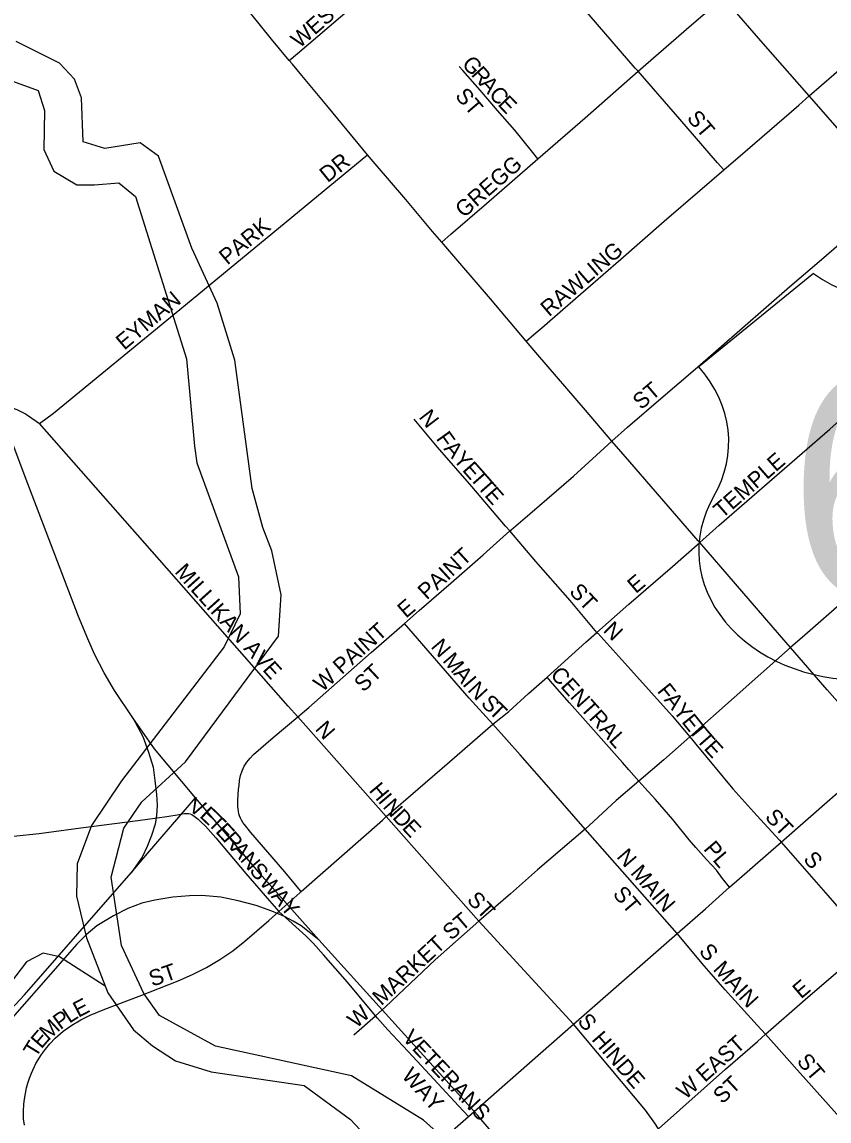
# Model space of a CAD drawing. Extents: x -51392 to 1635000, y 156707 to 696232.
# Drawn here: x 136623 to 139153, y 485938 to 489385 of the extents above; entities that cross this region are included whole.
import ezdxf

# ---------------------------------------------------------------- set-up
doc = ezdxf.new("R2010")
doc.units = 0
for name, color, linetype in [('GM_X_City_Street', 7, 'Continuous'), ('GM_X_City_Street_Text', 7, 'Continuous'), ('GM_X_Major_River', 7, 'Continuous'), ('GM_X_Minor_River', 7, 'Continuous'), ('GM_X_Rail_Line', 7, 'Continuous'), ('GM_X_State_Route', 7, 'Continuous'), ('GM_X_US_Route', 7, 'Continuous'), ('GM_X_US_Shield', 7, 'Continuous')]:
    doc.layers.add(name, color=color, linetype=linetype)

msp = doc.modelspace()

# ---------------------------------------------------------------- linework, layer by layer
at = {"layer": 'GM_X_City_Street'}
for points in [[(137460.9, 489264.5), (137486.4, 489286.4), (137685, 489456.7), (137766.6, 489526.9)], [(138554.9, 489230.4), (138546, 489240.6), (138309.2, 489515)], [(138554.9, 489230.4), (138722, 489376.2), (138821.3, 489462.1)], [(139091.4, 489153.1), (138947.1, 489317.6), (138828.4, 489453.7), (138821.3, 489462.1)], [(139091.4, 489153.1), (139206.7, 489253.8), (139390.1, 489412.2)], [(138240.1, 488955.6), (138220, 488980.6), (138168, 489045.3), (138113.7, 489107.9), (138059.6, 489170.8), (138005, 489233.1), (137993.8, 489245.4)], [(138240.1, 488955.6), (138388.8, 489084.9), (138554.9, 489230.4)], [(138823.2, 488921), (138804, 488943.2), (138685.9, 489079.8), (138554.9, 489230.4)], [(138823.2, 488921), (138897.4, 488985), (139058.6, 489124.3), (139091.4, 489153.1)], [(139363.4, 488843), (139282, 488935.3), (139091.4, 489153.1)], [(137117.7, 488483.6), (137409.1, 488723.4), (137689.8, 488954.7), (137706.4, 488968.4)], [(137939.1, 488694.6), (137968, 488719.5), (138079.6, 488816.1), (138240.1, 488955.6)], [(138204.1, 488384.2), (138228.3, 488405.1), (138252.6, 488426.1), (138318.6, 488483.2), (138389.8, 488544.7), (138500.9, 488641.5), (138636.9, 488760), (138748.7, 488856.2), (138823.2, 488921)], [(138472.8, 488070.6), (138521.9, 488114.7), (138633.8, 488210.6), (138733.5, 488296.1), (139030.1, 488555.5), (139130.2, 488640.4), (139254.6, 488747.6), (139363.4, 488843)], [(138748, 487752.8), (138809.4, 487807), (139155.6, 488108.3), (139248.1, 488190.9), (139339, 488271.9), (139636, 488528.5)], [(136678.1, 488126.2), (136721.9, 488158), (137117.7, 488483.6)], [(136498.6, 488197.4), (136592.2, 488174.5), (136606.4, 488169.5), (136615.2, 488165.5), (136623.8, 488161.3), (136633.4, 488155.8), (136643.1, 488149.8), (136678.1, 488126.2)], [(138152.2, 487788.5), (138138.7, 487804.1), (138032.9, 487928), (137926.1, 488051.2), (137853, 488138.8)], [(137488, 487205.5), (137457.7, 487239.3), (137076.5, 487672), (136678.1, 488126.2)], [(138152.2, 487788.5), (138157.1, 487792.6), (138215.1, 487842.5), (138351.7, 487960.8), (138472.8, 488070.6)], [(137822, 487498.5), (137868.7, 487538.9), (137968.4, 487626.4), (138068.5, 487713.5), (138152.2, 487788.5)], [(138425.8, 487470.6), (138341.4, 487570), (138234.3, 487693.1), (138152.2, 487788.5)], [(138425.8, 487470.6), (138525.8, 487559), (138662.1, 487676.8), (138748, 487752.8)], [(137488, 487205.5), (137522.7, 487234.6), (137718.2, 487407.1), (137822, 487498.5)], [(138099.6, 487183.1), (138025.3, 487264.6), (137822, 487498.5)], [(138269.1, 487330.2), (138390.6, 487439.5), (138425.8, 487470.6)], [(138425.8, 487470.6), (138428.1, 487468), (138531.8, 487353.3), (138661.1, 487208.3), (138716.9, 487143.2)], [(138099.6, 487183.1), (138149.1, 487222.3), (138211.4, 487278.3), (138269.1, 487330.2)], [(138556.9, 487004), (138525.3, 487039.3), (138505.3, 487062), (138339.5, 487249.7), (138286.3, 487310.4), (138269.1, 487330.2)], [(137498.5, 486657.7), (137496.3, 486660.3), (137447, 486719.3), (137340.1, 486842.4), (137320.1, 486867.8), (137315.5, 486874.4), (137311.6, 486881), (137308.2, 486888.1), (137305.3, 486894.9), (137303, 486901.6), (137301.8, 486909.5), (137299.9, 486924.5), (137299.7, 486943), (137300.7, 486960.8), (137301.8, 486978.6), (137303.4, 486990.6), (137305.1, 487005.8), (137308.3, 487021.2), (137313, 487036.3), (137319.5, 487050.5), (137327.8, 487063.6), (137337.8, 487075.7), (137349.1, 487087), (137410.4, 487140.4), (137488, 487205.5)], [(137765.2, 486892.5), (137504.4, 487187), (137488, 487205.5)], [(137765.2, 486892.5), (137963.4, 487064.6), (138099.6, 487183.1)], [(138388.6, 486853.7), (138282.1, 486975.1), (138184.8, 487086.2), (138099.6, 487183.1)], [(138716.9, 487143.2), (138735.8, 487120.3), (138851.8, 486979.7), (138927.3, 486896.4), (138997.7, 486818.4), (139003.1, 486812.4)], [(138841.5, 486670.9), (138819.9, 486698.7), (138800.1, 486724.2), (138769.2, 486758.1), (138736.1, 486796), (138715.1, 486819.6), (138663.5, 486883.9), (138609.1, 486946), (138576.1, 486982.7), (138556.9, 487004)], [(136375.7, 486887), (136437.7, 486857.8), (136468.1, 486846.4), (136499.2, 486837.5), (136531, 486832.1), (136563.3, 486830.1), (136595.7, 486830.9), (136676.9, 486840.1), (136807.2, 486857.3), (136986.3, 486880.7), (137077.1, 486893.2)], [(137077.1, 486893.2), (137083.7, 486894.1), (137109.2, 486898.3), (137125.4, 486901.1), (137132.8, 486902.3), (137137.3, 486902.7), (137144.8, 486902.4)], [(137144.8, 486902.4), (137149.9, 486901.3), (137155.3, 486899.1), (137162.9, 486894.2), (137175.3, 486884.7), (137183.6, 486876.5), (137198, 486862.2), (137230.3, 486826.1), (137324.4, 486714.6), (137399, 486628.8), (137428.4, 486595)], [(137498.5, 486657.7), (137752.8, 486881.8), (137765.2, 486892.5)], [(138054.8, 486564.6), (137820.4, 486830.4), (137765.2, 486892.5)], [(138676.8, 486525.9), (138388.6, 486853.7)], [(139003.1, 486812.4), (139149.5, 486645.7), (139280.9, 486494)], [(137428.4, 486595), (137494.4, 486653.8), (137498.5, 486657.7)], [(136630.4, 485924.7), (136628, 485944.9), (136627.2, 485967.5), (136628.7, 485991.2), (136630.8, 486005.9), (136633.3, 486024.1), (136636.7, 486041.5), (136640.9, 486056.7), (136646, 486072.1), (136652.1, 486088.1), (136666.3, 486118.2), (136683.5, 486146.8), (136696.5, 486163), (136710.5, 486179.5), (136726.6, 486197.4), (136751.7, 486219.3), (136778.7, 486238.8), (136807.3, 486255.5), (136837, 486270), (136882.7, 486289.1), (136990.6, 486329.8), (137112.6, 486377.9), (137157, 486397.8), (137201.1, 486419.6), (137243.2, 486444.5), (137283.5, 486472), (137322, 486502.3), (137396.3, 486566.5), (137428.4, 486595)], [(137731.7, 486268.2), (137643.5, 486373.2), (137568.6, 486459.4), (137535.6, 486495.4), (137512.3, 486518.2), (137428.4, 486595)], [(137731.7, 486268.2), (137762.5, 486295.6), (137918.6, 486443.3), (138054.8, 486564.6)], [(138954.1, 486209.8), (138928.3, 486238.4), (138827.8, 486349.3), (138762.3, 486424.9), (138676.8, 486525.9)], [(138954.1, 486209.8), (139078.4, 486318.6), (139152.7, 486383.1), (139240.1, 486457.5), (139280.9, 486494)], [(137663.7, 486207.9), (137731.7, 486268.2)], [(138022.4, 485951.8), (137991.8, 485985.1), (137914.7, 486069.3), (137847.9, 486140.7), (137769.8, 486223.9), (137737.9, 486260.9), (137731.7, 486268.2)], [(138618.9, 485913.2), (138607.3, 485931.2), (138577.9, 485971.5), (138352.4, 486241.3)], [(138618.9, 485913.2), (138829.3, 486100.6), (138928.8, 486187.7), (138954.1, 486209.8)], [(139483.7, 485615.1), (139481, 485618.1), (139296.3, 485826.7), (139187.6, 485949.3), (139045.6, 486108.2), (139005.1, 486152.3), (138954.1, 486209.8)]]:
    msp.add_lwpolyline(points, dxfattribs=at)
at = {"layer": 'GM_X_Major_River'}
for points in [[(138344, 485528), (137881.4, 485940.1), (137655.8, 486079.1), (137229.9, 486172.6), (137054.2, 486269.3), (137004.5, 486337.5), (136935, 486488), (136901.9, 486702.5), (136942.5, 486856.7), (136998.8, 486938.6), (137135.4, 487064.4), (137427.1, 487458.3), (137435.6, 487588.5), (137406.2, 487726.8), (137378.4, 487799), (137344.9, 487921.3), (137290.5, 488324.2), (137235.2, 488502.7), (137155.8, 488675.3), (137050.9, 488964.2), (136993, 489006.4), (136882.9, 488988.7), (136814.9, 489009), (136809.5, 489147.3), (136787.7, 489205.4), (136739.9, 489255.7), (136604.1, 489324.2)], [(136451.7, 489250.5), (136673.5, 489169.7), (136693.2, 489107.5), (136690.8, 488985.3), (136722.5, 488917.1), (136794.4, 488874.8), (136850.4, 488874.6), (136926.5, 488880.4), (136978.3, 488838.2), (137138.4, 488328.7), (137163.3, 488054.2), (137171.1, 488002), (137301.8, 487645), (137307.3, 487528.8), (137256.9, 487424.7), (136935.1, 487005), (136840.5, 486865), (136796, 486744.9), (136793.5, 486642.7), (136825, 486512.4), (136892.4, 486339.9), (136972, 486223.4), (137031.8, 486173.2), (137103.7, 486126.9), (137215.6, 486092.4), (137507.6, 486049.5), (137653.2, 485942.8), (137776.8, 485810.2)]]:
    msp.add_lwpolyline(points, dxfattribs=at)
at = {"layer": 'GM_X_Minor_River'}
msp.add_lwpolyline([(136884, 486360.8), (136740.8, 486452.6), (136688.8, 486464.8), (136636.6, 486436.9), (136409.3, 486139), (136214.8, 486037.5), (136008.5, 485972), (135814.1, 485902.4)], dxfattribs=at)
at = {"layer": 'GM_X_Rail_Line'}
for points in [[(136970.8, 487202.2), (136912.6, 487288.6), (136880.1, 487343.6), (136850.2, 487402), (136829.1, 487450.4), (136799.7, 487520.2), (136632.3, 487957.9), (136522.9, 488249.5), (136479.8, 488361.8), (136439, 488456.1), (136405.7, 488518.4), (136367.8, 488582.7), (136328.6, 488637), (136285.4, 488691.9), (136253.7, 488732.3), (135988.8, 488988.4), (135798.3, 489170.7), (135686.6, 489276.3), (135631.5, 489325.8), (135587.1, 489362.7), (135539.5, 489398.2)], [(136970.8, 487202.2), (137001.4, 487143.9), (137019.9, 487095.3), (137033.6, 487047.3), (137038.9, 487005.9), (137044.2, 486962.1), (137046.3, 486928.7), (137044.8, 486895.8), (137040.5, 486868.5), (137028.8, 486833.4), (137015.4, 486798.9), (136999.4, 486765.9), (136965.5, 486716.8)], [(137166.4, 486951.7), (137038.6, 487104.8), (136970.8, 487202.2)], [(136965.5, 486716.8), (137016.5, 486776.8), (137166.4, 486951.7)], [(137553.5, 486506.3), (137375.9, 486705.5), (137166.4, 486951.7)], [(136200.9, 485907), (136369.5, 486053.5), (136630.8, 486333.4), (136965.5, 486716.8)], [(137553.5, 486506.3), (137498.1, 486550.4), (137473.5, 486564.9), (137445.8, 486579), (137405.8, 486596.4), (137356.7, 486613.4), (137300.9, 486628.6), (137245.8, 486640.2), (137186.7, 486645), (137147.8, 486644), (137095.9, 486639.5), (137039.7, 486630.9), (136998.9, 486621.4), (136954.4, 486604.3), (136909.7, 486581), (136857.6, 486549.8), (136824.1, 486521.6), (136794.2, 486492.5), (136410.6, 486056.8), (136200.9, 485907)], [(138050.8, 485956.3), (137553.5, 486506.3)], [(138319.5, 485667.7), (138273.8, 485706.9), (138228.6, 485751.7), (138166.5, 485821), (138050.8, 485956.3)]]:
    msp.add_lwpolyline(points, dxfattribs=at)
at = {"layer": 'GM_X_State_Route'}
for points in [[(137471, 489252.4), (137460.9, 489264.5), (137405.5, 489331.2), (137241.5, 489536), (137229.9, 489550.4), (137138.9, 489663.9), (137039.6, 489794.6), (137008.2, 489837), (136913, 489965.8), (136909.7, 489970.4), (136792, 490134.1), (136759.7, 490178.6), (136670, 490296.2), (136570.4, 490433.8)], [(139322.3, 487092.9), (139147.9, 487290.4), (139033, 487423), (138998.5, 487462.7), (138860.2, 487623), (138748, 487752.8), (138743.5, 487757.9), (138528.6, 488005.6), (138472.8, 488070.6), (138389.7, 488167.2), (138240.2, 488341.4), (138204.1, 488384.2), (138092.2, 488516.8), (137996.2, 488628.5), (137939.1, 488694.6), (137910.4, 488727.8), (137826.2, 488828.1), (137730, 488939.9), (137706.4, 488968.4), (137583.7, 489116.9), (137499.9, 489217.6), (137471, 489252.4)]]:
    msp.add_lwpolyline(points, dxfattribs=at)
at = {"layer": 'GM_X_US_Route'}
for points in [[(141213.4, 489321.8), (141140.9, 489258.9), (141066.2, 489195.1), (140955.1, 489098), (140897.2, 489047.4), (140708.3, 488882.4), (140590.6, 488780.4), (140223.7, 488462.5), (140126.2, 488378), (139921.8, 488200.8), (139878.6, 488163.3), (139483.8, 487818.1), (139262.1, 487623.5), (139077.1, 487461.6), (139033, 487423)], [(139033, 487423), (138855.8, 487266.6), (138716.9, 487143.2), (138635.1, 487070.9), (138556.9, 487004), (138485.7, 486943), (138401.2, 486865.2), (138388.6, 486853.7), (138239.1, 486725.2), (138155, 486650.2), (138054.8, 486564.6)], [(138352.4, 486241.3), (138676.8, 486525.9), (138765.6, 486603.5), (138841.5, 486670.9), (138864.5, 486691.4), (139003.1, 486812.4), (139164.5, 486953.4), (139226.1, 487007.3), (139322.3, 487092.9)], [(138054.8, 486564.6), (138352.4, 486241.3)], [(138014.5, 485944.9), (138022.4, 485951.8), (138110.7, 486029.2), (138352.4, 486241.3)], [(137402.6, 485424.3), (137480.9, 485484.4), (137584.7, 485572.1), (137600.9, 485585.6), (137630.8, 485610.4), (137653.8, 485629), (137887.8, 485833.8), (138014.5, 485944.9)]]:
    msp.add_lwpolyline(points, dxfattribs=at)
at = {"layer": 'GM_X_US_Shield'}
msp.add_line((139105, 488596.3), (138745.2, 488302.9), dxfattribs=at)
for centre, major_axis, start_param, end_param in [((139356.8, 488805.8), (-362.5, -3.4), 0.795399, 2.346194), ((138331.6, 488066.1), (507.5, 4.8), 5.838949, 6.894067), ((139252.5, 487727.5), (507.5, 4.8), 2.702327, 4.723529)]:
    msp.add_ellipse(centre, major_axis=major_axis, ratio=0.8, start_param=start_param, end_param=end_param, dxfattribs=at)

# ---------------------------------------------------------------- texts
at = {"layer": 'GM_X_City_Street_Text'}
for s, rotation, p in [('WESTERN', 41.2319, (137493, 489300.6)), ('G', 311.6875, (137999.6, 489251.6)), ('R', 311.6922, (138028.8, 489218.7)), ('A', 311.6875, (138055.2, 489189.2)), ('ST', 310.3459, (137978.5, 489152.2)), ('C', 311.6922, (138084.4, 489156.3)), ('E', 313.8799, (138112.2, 489125.2)), ('ST', 310.337, (138705.3, 489082.1)), ('DR', 38.6903, (137581, 488879.1)), ('GREGG', 41.2731, (138008.4, 488768.6)), ('PARK', 39.5767, (137266.6, 488620.9)), ('RAWLING', 40.6752, (138275.5, 488458.8)), ('EYMAN', 39.9048, (136943.4, 488353.8)), ('ST', 40.3477, (138564.2, 488166.7)), ('N', 307.4128, (137865.1, 488145.4)), ('F', 305.5776, (137919.6, 488078.3)), ('A', 310.7918, (137943.2, 488045.8)), ('Y', 311.2537, (137972.2, 488012.1)), ('TEMPLE', 41.0242, (138818.2, 487825.8)), ('E', 311.2465, (138001.2, 487979)), ('T', 311.2465, (138024.5, 487952.6)), ('T', 311.2465, (138047.7, 487926.1)), ('E', 311.2714, (138070.9, 487899.6)), ('PAINT', 42.5274, (137891.9, 487570.6)), ('MILLIKAN AVE', 311.9361, (137099.2, 487659.1)), ('E', 40.3477, (138547.6, 487590.1)), ('ST', 313.0506, (138336.1, 487596.1)), ('E', 40.3477, (137826.7, 487513)), ('W PAINT', 42.0069, (137564.7, 487281.5)), ('N', 315.5386, (138442.6, 487474.2)), ('N', 310.2294, (137902.5, 487424.4)), ('M', 310.2112, (137939.4, 487380.8)), ('ST', 43.0407, (137693.1, 487280.8)), ('A', 310.2336, (137973.5, 487340.4)), ('CENTRAL', 311.8052, (138277, 487335.9)), ('I', 310.2154, (138001.9, 487306.9)), ('N', 312.8945, (138017.8, 487288.1)), ('F', 308.6436, (138612.3, 487285.7)), ('S', 315.4968, (138058.9, 487244.9)), ('A', 308.6537, (138634.3, 487258.2)), ('T', 315.5511, (138084, 487220.1)), ('Y', 308.6695, (138661.8, 487223.8)), ('E', 308.6651, (138689.3, 487189.5)), ('N', 311.1424, (137539.6, 487166)), ('T', 308.8441, (138711.4, 487161.9)), ('T', 310.9484, (138734.8, 487132.9)), ('E', 312.2727, (138758.7, 487105.4)), ('H', 310.0587, (137708.7, 486973.8)), ('I', 310.0587, (137737, 486940.1)), ('V', 331.382, (137141.1, 486912)), ('E', 316.8717, (137177.1, 486892.8)), ('N', 311.0966, (137751.8, 486922.5)), ('T', 315.3454, (137202.5, 486869)), ('D', 312.9151, (137781.9, 486888.1)), ('ST', 313.0597, (138950, 486889)), ('E', 312.7939, (137227.1, 486844.7)), ('E', 313.0483, (137811.9, 486855.8)), ('R', 310.5182, (137250.7, 486819.3)), ('A', 310.3385, (137276.4, 486789.2)), ('N MAIN', 310.7742, (138485, 486765.6)), ('PL', 310.337, (138757.6, 486790.1)), ('N', 310.3385, (137304.9, 486755.7)), ('S', 310.3477, (139070.4, 486757.8)), ('S', 310.3751, (137333.4, 486722.1)), ('W', 310.3384, (137364.7, 486685.2)), ('A', 310.3608, (137401.7, 486641.6)), ('ST', 313.0506, (138015.2, 486629.4)), ('ST', 310.3567, (138472.9, 486648.7)), ('Y', 310.3385, (137430.2, 486608.1)), ('ST', 40.3369, (137968.2, 486502.3)), ('MARKET', 42.8747, (137749.8, 486297.5)), ('S', 310.3477, (138743.1, 486468.7)), ('ST', 18.9779, (137031, 486358.7)), ('MAIN', 312.3007, (138787.4, 486412.2)), ('E', 40.3262, (139065.6, 486319)), ('E', 27.7755, (136799.6, 486261.1)), ('W', 42.5161, (137671.4, 486226.4)), ('P', 35.8126, (136743, 486222.5)), ('L', 32.7583, (136771, 486242.7)), ('S', 310.3262, (138362.3, 486249.6)), ('M', 42.6909, (136705.4, 486187.7)), ('E', 49.3089, (136683.5, 486162.1)), ('VETERANS', 313.3333, (137812.6, 486196.2)), ('HINDE', 310.8517, (138406.8, 486192.8)), ('W EAST', 41.6171, (138703, 486002.9)), ('T', 58.258, (136666.2, 486133.8)), ('ST', 310.337, (139049.9, 486124)), ('WAY', 311.8838, (137810.8, 486077.7)), ('ST', 43.0407, (138818.5, 485988.9))]:
    msp.add_text(s, height=50, rotation=rotation, dxfattribs=at).set_placement(p)
at = {"layer": 'GM_X_US_Shield'}
msp.add_text('62D', height=696.1, rotation=0.5385, dxfattribs=at).set_placement((139029.7, 487580.4))

doc.saveas('drawing.dxf')
